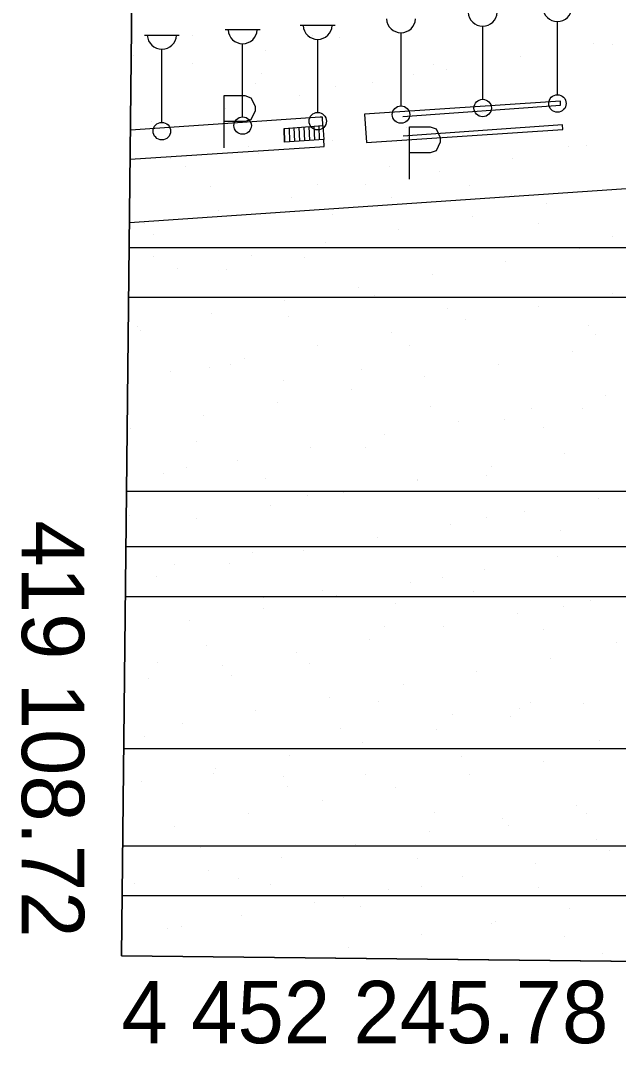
# Model space of a CAD drawing. Extents: x 417997 to 421451, y 4451742 to 4455216.
# Drawn here: x 419088.5 to 419208.3, y 4452223.3 to 4452433.3 of the extents above; entities that cross this region are included whole.
import ezdxf

# ---------------------------------------------------------------- set-up
doc = ezdxf.new("R2010")
doc.units = 0
for name, color, linetype in [('B_Merdiven', 7, 'Continuous'), ('B_Ticari', 7, 'Continuous'), ('Default', 7, 'Continuous'), ('P_Grid', 7, 'Continuous'), ('PAFTALAMA', 7, 'Continuous'), ('PL_AYA_REKREASYON_AL', 7, 'Continuous'), ('S_Cad_Sok_Lambasi', 7, 'Continuous'), ('S_Otopark', 7, 'Continuous'), ('Sinir_Ist_Duvari', 7, 'Continuous'), ('SIT_TR_KULTUR', 7, 'Continuous'), ('SN_2_DERECE_KAYNAK_KORUMA', 7, 'Continuous'), ('SN_3_DERECE_KAYNAK_KORUMA', 7, 'Continuous'), ('SN_KULTUR_REKREASYON', 7, 'Continuous'), ('TR_2_DER_KAYNAK_KORUMA', 7, 'Continuous'), ('TR_PARKALANI', 7, 'Continuous'), ('Y_Lejant', 7, 'Continuous')]:
    doc.layers.add(name, color=color, linetype=linetype)

# ---------------------------------------------------------------- blocks, each defined once
blk = doc.blocks.new('POINT_DISPLAY')
at = {"layer": 'Default'}
blk.add_line((0, 0), (0, 0), dxfattribs=at)

msp = doc.modelspace()

# ---------------------------------------------------------------- linework, layer by layer
at = {"layer": 'B_Merdiven'}
for p, q in [((419141.29, 4452411.77), (419141.38, 4452408.99)), ((419142.29, 4452411.85), (419142.38, 4452409.06)), ((419143.28, 4452411.92), (419143.38, 4452409.12)), ((419144.28, 4452412), (419144.37, 4452409.19)), ((419145.28, 4452412.07), (419145.37, 4452409.25)), ((419146.28, 4452412.15), (419146.37, 4452409.32)), ((419147.28, 4452412.22), (419147.37, 4452409.38)), ((419148.27, 4452412.3), (419148.37, 4452409.44))]:
    msp.add_line(p, q, dxfattribs=at)
msp.add_lwpolyline([(419141.29, 4452411.77), (419149.09, 4452412.36), (419149.27, 4452409.5), (419141.38, 4452408.99)], close=True, dxfattribs=at)
at = {"layer": 'B_Ticari'}
msp.add_lwpolyline([(419110.3, 4452392.88), (419148.31, 4452395.49), (419280.36, 4452404.54), (419280.36, 4452404.4), (419283.88, 4452353.58), (419283.88, 4452353.57), (419291.42, 4452244.49), (419283.4, 4452243.93)], dxfattribs=at)
at = {"layer": 'PAFTALAMA'}
for p, q in [((419138.44, 4455021.89), (419108.72, 4452245.78)), ((419138.44, 4455021.89), (419108.72, 4452245.78)), ((419108.72, 4452245.78), (421237.47, 4452223.29)), ((419108.72, 4452245.78), (421237.47, 4452223.29))]:
    msp.add_line(p, q, dxfattribs=at)
at = {"layer": 'PL_AYA_REKREASYON_AL'}
for p, q in [((419111.65, 4452519.8), (419108.72, 4452245.78)), ((419111.65, 4452519.8), (419108.72, 4452245.78)), ((419108.72, 4452245.78), (419778.1, 4452238.71)), ((419108.72, 4452245.78), (419778.1, 4452238.71))]:
    msp.add_line(p, q, dxfattribs=at)
at = {"layer": 'S_Cad_Sok_Lambasi'}
for p, q in [((419144.55, 4452432.45), (419151.55, 4452432.45)), ((419181.13, 4452417.59), (419181.13, 4452432.27)), ((419196.11, 4452418.51), (419196.11, 4452433.19)), ((419113.3, 4452430.46), (419120.3, 4452430.46)), ((419129.48, 4452431.57), (419136.49, 4452431.57)), ((419148.05, 4452414.95), (419148.05, 4452429.62)), ((419164.75, 4452416.28), (419164.75, 4452430.96)), ((419116.8, 4452412.96), (419116.8, 4452427.63)), ((419132.99, 4452414.07), (419132.99, 4452428.75))]:
    msp.add_line(p, q, dxfattribs=at)
for centre in [(419181.13, 4452415.84), (419196.11, 4452416.76), (419148.05, 4452413.2), (419164.75, 4452414.53), (419116.8, 4452411.21), (419132.99, 4452412.32)]:
    msp.add_circle(centre, 1.75, dxfattribs=at)
for centre in [(419196.11, 4452436.12), (419164.75, 4452433.88), (419181.13, 4452435.2), (419148.05, 4452432.55), (419116.8, 4452430.56), (419132.99, 4452431.68)]:
    msp.add_arc(centre, 2.93, 183.298, 356.9072, dxfattribs=at)
at = {"layer": 'S_Otopark'}
for points in [[(419129.32, 4452418.33), (419133.42, 4452418.33)], [(419129.32, 4452407.83), (419129.32, 4452418.33)], [(419133.42, 4452418.33), (419134.64, 4452417.91), (419135.48, 4452416.19), (419135.48, 4452415.28), (419134.64, 4452413.5), (419133.42, 4452413.15)], [(419133.42, 4452413.15), (419129.32, 4452413.15)], [(419166.47, 4452412.06), (419170.56, 4452412.06)], [(419166.47, 4452401.56), (419166.47, 4452412.06)], [(419170.56, 4452412.06), (419171.79, 4452411.64), (419172.63, 4452409.93), (419172.63, 4452409.02), (419171.79, 4452407.23), (419170.56, 4452406.88)], [(419170.56, 4452406.88), (419166.47, 4452406.88)]]:
    msp.add_lwpolyline(points, dxfattribs=at)
at = {"layer": 'Sinir_Ist_Duvari'}
for points in [[(419165.12, 4452414.14), (419196.74, 4452416.4), (419196.7, 4452417.21), (419157.4, 4452414.63), (419157.84, 4452408.94), (419197.18, 4452411.56), (419197.1, 4452412.44), (419165.21, 4452410.21)], [(419148.51, 4452414), (419110.49, 4452411.38)], [(419149.09, 4452412.36), (419148.99, 4452414.03), (419148.51, 4452414)], [(419148.51, 4452414), (419148.51, 4452414)], [(419148.44, 4452408.06), (419149.35, 4452408.12), (419149.27, 4452409.5)], [(419110.43, 4452405.61), (419148.44, 4452408.06)], [(419148.44, 4452408.06), (419148.44, 4452408.06)]]:
    msp.add_lwpolyline(points, dxfattribs=at)
at = {"layer": 'SIT_TR_KULTUR'}
for p, q in [((419110.24, 4452387.89), (419523.48, 4452387.89)), ((419110.24, 4452387.89), (419523.48, 4452387.89)), ((419110.13, 4452377.89), (419599, 4452377.89)), ((419110.13, 4452377.89), (419599, 4452377.89)), ((419109.6, 4452327.89), (419793.58, 4452327.89)), ((419109.6, 4452327.89), (419793.58, 4452327.89)), ((419109.49, 4452317.89), (419798.71, 4452317.89)), ((419109.49, 4452317.89), (419798.71, 4452317.89)), ((419108.96, 4452267.89), (419801.75, 4452267.89)), ((419108.96, 4452267.89), (419801.75, 4452267.89)), ((419108.85, 4452257.89), (419798.66, 4452257.89)), ((419108.85, 4452257.89), (419798.66, 4452257.89))]:
    msp.add_line(p, q, dxfattribs=at)
at = {"layer": 'SN_2_DERECE_KAYNAK_KORUMA'}
for p, q in [((419112.34, 4452584.11), (419108.72, 4452245.78)), ((419112.34, 4452584.11), (419108.72, 4452245.78)), ((419108.72, 4452245.78), (419473.7, 4452241.92)), ((419108.72, 4452245.78), (419473.7, 4452241.92))]:
    msp.add_line(p, q, dxfattribs=at)
at = {"layer": 'SN_3_DERECE_KAYNAK_KORUMA'}
for p, q in [((419126.5, 4453906.07), (419108.72, 4452245.78)), ((419126.5, 4453906.07), (419108.72, 4452245.78)), ((419108.72, 4452245.78), (420357.81, 4452232.59)), ((419108.72, 4452245.78), (420357.81, 4452232.59))]:
    msp.add_line(p, q, dxfattribs=at)
at = {"layer": 'SN_KULTUR_REKREASYON'}
for p, q in [((419111.79, 4452532.88), (419108.72, 4452245.78)), ((419111.79, 4452532.88), (419108.72, 4452245.78)), ((419108.72, 4452245.78), (419792.68, 4452238.55)), ((419108.72, 4452245.78), (419792.68, 4452238.55))]:
    msp.add_line(p, q, dxfattribs=at)
at = {"layer": 'TR_2_DER_KAYNAK_KORUMA'}
for p, q in [((419109.72, 4452339.02), (419420.59, 4452339.02)), ((419109.72, 4452339.02), (419420.59, 4452339.02)), ((419109.17, 4452287.37), (419454.27, 4452287.37)), ((419109.17, 4452287.37), (419454.27, 4452287.37))]:
    msp.add_line(p, q, dxfattribs=at)
at = {"layer": 'Y_Lejant'}
msp.add_lwpolyline([(419138.44, 4455021.89), (421266.41, 4454999.4), (421237.47, 4452223.29), (419108.72, 4452245.78)], close=True, dxfattribs=at)

# ---------------------------------------------------------------- block references
at = {"layer": 'TR_PARKALANI', "xscale": 0.1, "yscale": 0.10000000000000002}
for p in [(419167.22, 4452432.57), (419167.22, 4452432.57), (419122.87, 4452430.37), (419122.87, 4452430.37), (419147.02, 4452430.34), (419147.02, 4452430.34), (419152.44, 4452429.97), (419152.44, 4452429.97), (419203.42, 4452428.8), (419203.42, 4452428.8), (419207.2, 4452428.62), (419207.2, 4452428.62), (419111.18, 4452426.37), (419111.18, 4452426.37), (419137.67, 4452427.36), (419137.67, 4452427.36), (419188.65, 4452426.2), (419188.65, 4452426.2), (419122.9, 4452424.76), (419122.9, 4452424.76), (419171.36, 4452424.66), (419171.36, 4452424.66), (419173.88, 4452423.59), (419173.88, 4452423.59), (419136.77, 4452422.84), (419136.77, 4452422.84), (419167.18, 4452422.56), (419167.18, 4452422.56), (419135.52, 4452420.69), (419135.52, 4452420.69), (419151.54, 4452420.24), (419151.54, 4452420.24), (419159.1, 4452420.99), (419159.1, 4452420.99), (419144.33, 4452418.38), (419144.33, 4452418.38), (419195.31, 4452417.22), (419195.31, 4452417.22), (419129.56, 4452415.78), (419129.56, 4452415.78), (419181.09, 4452415.03), (419181.09, 4452415.03), (419114.79, 4452413.17), (419114.79, 4452413.17), (419180.54, 4452414.61), (419180.54, 4452414.61), (419165.77, 4452412.01), (419165.77, 4452412.01), (419195.86, 4452412.42), (419195.86, 4452412.42), (419150.99, 4452409.4), (419150.99, 4452409.4), (419134.17, 4452408.07), (419134.17, 4452408.07), (419136.22, 4452406.8), (419136.22, 4452406.8), (419198.31, 4452408.1), (419198.31, 4452408.1), (419201.97, 4452408.24), (419201.97, 4452408.24), (419118.53, 4452405.75), (419118.53, 4452405.75), (419187.2, 4452405.63), (419187.2, 4452405.63), (419121.45, 4452404.19), (419121.45, 4452404.19), (419162.47, 4452404.14), (419162.47, 4452404.14), (419172.43, 4452403.03), (419172.43, 4452403.03), (419126.63, 4452400.18), (419126.63, 4452400.18), (419148.07, 4452400.54), (419148.07, 4452400.54), (419157.65, 4452400.42), (419157.65, 4452400.42), (419178.48, 4452400.26), (419178.48, 4452400.26), (419186.82, 4452398.46), (419186.82, 4452398.46), (419142.88, 4452397.82), (419142.88, 4452397.82), (419162.84, 4452397.94), (419162.84, 4452397.94), (419193.86, 4452396.65), (419193.86, 4452396.65), (419128.11, 4452395.21), (419128.11, 4452395.21), (419150.98, 4452394.5), (419150.98, 4452394.5), (419179.09, 4452394.05), (419179.09, 4452394.05), (419113.34, 4452392.61), (419113.34, 4452392.61), (419192.39, 4452392.73), (419192.39, 4452392.73), (419115.14, 4452390.54), (419115.14, 4452390.54), (419164.31, 4452391.44), (419164.31, 4452391.44), (419207.16, 4452390.12), (419207.16, 4452390.12), (419149.54, 4452388.84), (419149.54, 4452388.84), (419200.52, 4452387.67), (419200.52, 4452387.67), (419115.05, 4452386.06), (419115.05, 4452386.06), (419134.77, 4452386.23), (419134.77, 4452386.23), (419145.47, 4452385.77), (419145.47, 4452385.77), (419120, 4452383.63), (419120, 4452383.63), (419129.83, 4452383.45), (419129.83, 4452383.45), (419185.75, 4452385.07), (419185.75, 4452385.07), (419170.97, 4452382.46), (419170.97, 4452382.46), (419156.2, 4452379.86), (419156.2, 4452379.86), (419141.43, 4452377.26), (419141.43, 4452377.26), (419159.37, 4452378.24), (419159.37, 4452378.24), (419177.92, 4452377.95), (419177.92, 4452377.95), (419189.78, 4452377.96), (419189.78, 4452377.96), (419207.18, 4452378.69), (419207.18, 4452378.69), (419174.14, 4452375.64), (419174.14, 4452375.64), (419192.41, 4452376.09), (419192.41, 4452376.09), (419126.66, 4452374.65), (419126.66, 4452374.65), (419142.09, 4452373.98), (419142.09, 4452373.98), (419177.64, 4452373.48), (419177.64, 4452373.48), (419111.89, 4452372.05), (419111.89, 4452372.05), (419112.45, 4452371.28), (419112.45, 4452371.28), (419162.86, 4452370.88), (419162.86, 4452370.88), (419202.27, 4452372.27), (419202.27, 4452372.27), (419203.69, 4452370.43), (419203.69, 4452370.43), (419148.09, 4452368.28), (419148.09, 4452368.28), (419166.43, 4452368.3), (419166.43, 4452368.3), (419199.07, 4452367.11), (419199.07, 4452367.11), (419133.32, 4452365.67), (419133.32, 4452365.67), (419184.3, 4452364.5), (419184.3, 4452364.5), (419118.55, 4452363.07), (419118.55, 4452363.07), (419126.35, 4452363.75), (419126.35, 4452363.75), (419130.59, 4452364.34), (419130.59, 4452364.34), (419156.77, 4452363.47), (419156.77, 4452363.47), (419141.12, 4452361.15), (419141.12, 4452361.15), (419169.52, 4452361.9), (419169.52, 4452361.9), (419154.75, 4452359.3), (419154.75, 4452359.3), (419205.73, 4452358.13), (419205.73, 4452358.13), (419139.98, 4452356.69), (419139.98, 4452356.69), (419125.21, 4452354.09), (419125.21, 4452354.09), (419170.67, 4452355.94), (419170.67, 4452355.94), (419190.96, 4452355.52), (419190.96, 4452355.52), (419201.08, 4452355.66), (419201.08, 4452355.66), (419176.18, 4452352.92), (419176.18, 4452352.92), (419185.44, 4452353.34), (419185.44, 4452353.34), (419110.44, 4452351.48), (419110.44, 4452351.48), (419161.41, 4452350.32), (419161.41, 4452350.32), (419193.38, 4452351.75), (419193.38, 4452351.75), (419123.75, 4452348.98), (419123.75, 4452348.98), (419146.64, 4452347.71), (419146.64, 4452347.71), (419157.54, 4452347.79), (419157.54, 4452347.79), (419197.62, 4452346.55), (419197.62, 4452346.55), (419121.7, 4452343.82), (419121.7, 4452343.82), (419131.87, 4452345.11), (419131.87, 4452345.11), (419182.84, 4452343.94), (419182.84, 4452343.94), (419117.1, 4452342.5), (419117.1, 4452342.5), (419137.65, 4452341.45), (419137.65, 4452341.45), (419168.07, 4452341.34), (419168.07, 4452341.34), (419181.89, 4452342.11), (419181.89, 4452342.11), (419168.06, 4452341.17), (419168.06, 4452341.17), (419146.05, 4452338.15), (419146.05, 4452338.15), (419152.42, 4452338.85), (419152.42, 4452338.85), (419153.3, 4452338.73), (419153.3, 4452338.73), (419204.28, 4452337.57), (419204.28, 4452337.57), (419138.53, 4452336.13), (419138.53, 4452336.13), (419110.21, 4452334.18), (419110.21, 4452334.18), (419123.76, 4452333.52), (419123.76, 4452333.52), (419181.97, 4452333.64), (419181.97, 4452333.64), (419189.51, 4452334.96), (419189.51, 4452334.96), (419174.73, 4452332.36), (419174.73, 4452332.36), (419196.74, 4452331.04), (419196.74, 4452331.04), (419159.96, 4452329.75), (419159.96, 4452329.75), (419135.05, 4452326.68), (419135.05, 4452326.68), (419145.19, 4452327.15), (419145.19, 4452327.15), (419130.42, 4452324.54), (419130.42, 4452324.54), (419196.17, 4452325.98), (419196.17, 4452325.98), (419119.41, 4452324.36), (419119.41, 4452324.36), (419181.39, 4452323.38), (419181.39, 4452323.38), (419115.64, 4452321.94), (419115.64, 4452321.94), (419166.62, 4452320.77), (419166.62, 4452320.77), (419172.99, 4452321.59), (419172.99, 4452321.59), (419148.95, 4452319.15), (419148.95, 4452319.15), (419179.36, 4452318.87), (419179.36, 4452318.87), (419137.16, 4452317.63), (419137.16, 4452317.63), (419151.85, 4452318.17), (419151.85, 4452318.17), (419163.72, 4452316.55), (419163.72, 4452316.55), (419202.83, 4452317), (419202.83, 4452317), (419137.08, 4452315.56), (419137.08, 4452315.56), (419188.05, 4452314.4), (419188.05, 4452314.4), (419197.34, 4452315.91), (419197.34, 4452315.91), (419122.3, 4452312.96), (419122.3, 4452312.96), (419161.5, 4452311.95), (419161.5, 4452311.95), (419173.28, 4452311.79), (419173.28, 4452311.79), (419193.27, 4452311.34), (419193.27, 4452311.34), (419125.66, 4452307.99), (419125.66, 4452307.99), (419158.51, 4452309.19), (419158.51, 4452309.19), (419208.04, 4452308.73), (419208.04, 4452308.73), (419143.74, 4452306.58), (419143.74, 4452306.58), (419115.93, 4452304.67), (419115.93, 4452304.67), (419128.97, 4452303.98), (419128.97, 4452303.98), (419146.35, 4452304.38), (419146.35, 4452304.38), (419194.71, 4452305.42), (419194.71, 4452305.42), (419130.71, 4452302.06), (419130.71, 4452302.06), (419179.94, 4452302.81), (419179.94, 4452302.81), (419114.19, 4452301.37), (419114.19, 4452301.37), (419165.17, 4452300.21), (419165.17, 4452300.21), (419150.4, 4452297.6), (419150.4, 4452297.6), (419160.25, 4452296.85), (419160.25, 4452296.85), (419188.45, 4452295.4), (419188.45, 4452295.4), (419190.66, 4452296.57), (419190.66, 4452296.57), (419201.38, 4452296.44), (419201.38, 4452296.44), (419135.63, 4452295), (419135.63, 4452295), (419175.02, 4452294.25), (419175.02, 4452294.25), (419186.6, 4452293.83), (419186.6, 4452293.83), (419120.85, 4452292.39), (419120.85, 4452292.39), (419152.61, 4452291.43), (419152.61, 4452291.43), (419171.83, 4452291.23), (419171.83, 4452291.23), (419113.33, 4452289.89), (419113.33, 4452289.89), (419204.57, 4452289.04), (419204.57, 4452289.04), (419116.77, 4452287.47), (419116.77, 4452287.47), (419157.06, 4452288.62), (419157.06, 4452288.62), (419208.04, 4452287.46), (419208.04, 4452287.46), (419142.29, 4452286.02), (419142.29, 4452286.02), (419176.95, 4452285.76), (419176.95, 4452285.76), (419193.26, 4452284.85), (419193.26, 4452284.85), (419127.51, 4452283.41), (419127.51, 4452283.41), (419112.74, 4452280.81), (419112.74, 4452280.81), (419127.23, 4452282.37), (419127.23, 4452282.37), (419141.12, 4452281.79), (419141.12, 4452281.79), (419157.65, 4452282.08), (419157.65, 4452282.08), (419178.49, 4452282.25), (419178.49, 4452282.25), (419142, 4452279.76), (419142, 4452279.76), (419163.72, 4452279.64), (419163.72, 4452279.64), (419148.95, 4452277.04), (419148.95, 4452277.04), (419134.17, 4452274.43), (419134.17, 4452274.43), (419171.55, 4452274.55), (419171.55, 4452274.55), (419199.92, 4452275.87), (419199.92, 4452275.87), (419201.96, 4452274.27), (419201.96, 4452274.27), (419185.15, 4452273.27), (419185.15, 4452273.27), (419119.4, 4452271.83), (419119.4, 4452271.83), (419170.38, 4452270.66), (419170.38, 4452270.66), (419186.32, 4452271.95), (419186.32, 4452271.95), (419155.61, 4452268.06), (419155.61, 4452268.06), (419203.9, 4452269.2), (419203.9, 4452269.2), (419124.63, 4452267.59), (419124.63, 4452267.59), (419206.58, 4452266.89), (419206.58, 4452266.89), (419108.99, 4452265.27), (419108.99, 4452265.27), (419140.84, 4452265.45), (419140.84, 4452265.45), (419168.06, 4452265.24), (419168.06, 4452265.24), (419191.81, 4452264.29), (419191.81, 4452264.29), (419126.06, 4452262.85), (419126.06, 4452262.85), (419177.04, 4452261.68), (419177.04, 4452261.68), (419111.29, 4452260.24), (419111.29, 4452260.24), (419132.22, 4452261.28), (419132.22, 4452261.28), (419138.53, 4452260.06), (419138.53, 4452260.06), (419168.94, 4452259.78), (419168.94, 4452259.78), (419192.41, 4452259.56), (419192.41, 4452259.56), (419153.3, 4452257.46), (419153.3, 4452257.46), (419162.27, 4452259.08), (419162.27, 4452259.08), (419147.5, 4452256.47), (419147.5, 4452256.47), (419156.57, 4452255.6), (419156.57, 4452255.6), (419198.47, 4452255.31), (419198.47, 4452255.31), (419132.72, 4452253.87), (419132.72, 4452253.87), (419117.95, 4452251.26), (419117.95, 4452251.26), (419120.73, 4452251.63), (419120.73, 4452251.63), (419182.85, 4452252.25), (419182.85, 4452252.25), (419183.7, 4452252.7), (419183.7, 4452252.7), (419168.93, 4452250.1), (419168.93, 4452250.1), (419197.62, 4452249.65), (419197.62, 4452249.65), (419154.16, 4452247.49), (419154.16, 4452247.49), (419205.13, 4452246.33), (419205.13, 4452246.33)]:
    msp.add_blockref('POINT_DISPLAY', p, dxfattribs=at)

# ---------------------------------------------------------------- texts
at = {"layer": 'P_Grid'}
msp.add_text('419 108.72', height=12.5, rotation=270, dxfattribs=at).set_placement((419088.72, 4452333.14))
msp.add_text('4 452 245.78', height=12.5, dxfattribs=at).set_placement((419108.72, 4452228.28))

doc.saveas('drawing.dxf')
